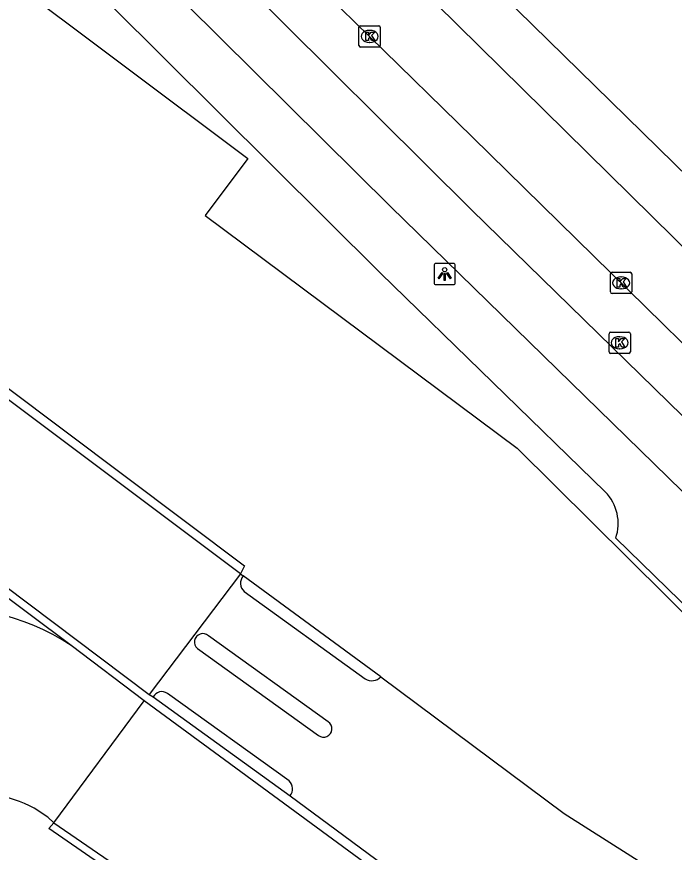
# Model space of a CAD drawing. Extents: x 159718 to 160783, y 383290 to 384030.
# Drawn here: x 160392.02 to 160422.92, y 383821.12 to 383860.36 of the extents above; entities that cross this region are included whole.
import ezdxf

# ---------------------------------------------------------------- set-up
doc = ezdxf.new("R2010")
doc.units = 0
for name, color, linetype in [('IMGEO_Fietspad_gesloten', 7, 'Continuous'), ('IMGEO_Kolk', 7, 'Continuous'), ('IMGEO_Lichtpunt', 7, 'Continuous'), ('IMGEO_Muur', 7, 'Continuous'), ('IMGEO_OVBaan_gesloten', 7, 'Continuous'), ('IMGEO_Pand_vergunning_verleend', 7, 'Continuous'), ('IMGEO_Rijbaan_lokaal_gesloten', 7, 'Continuous'), ('IMGEO_Rijbaan_lokaal_open', 7, 'Continuous'), ('IMGEO_Verkeerseiland_open', 7, 'Continuous'), ('IMGEO_Voetpad_open', 7, 'Continuous')]:
    doc.layers.add(name, color=color, linetype=linetype)

msp = doc.modelspace()

# ---------------------------------------------------------------- linework, layer by layer
at = {"layer": 'IMGEO_Fietspad_gesloten'}
for points in [[(160430.566, 383834.523), (160413.383, 383851.292), (160391.553, 383872.974), (160385.008, 383879.821), (160382.102, 383882.959), (160379.049, 383886.328), (160360.786, 383907.468), (160360.649, 383907.617)], [(160435.025, 383826.636), (160409.583, 383851.452), (160390.359, 383870.473), (160389.642, 383871.201), (160385.79, 383875.219), (160380.682, 383880.609), (160376.043, 383885.864), (160359.039, 383905.448), (160357.515, 383907.245)]]:
    msp.add_lwpolyline(points, dxfattribs=at)
at = {"layer": 'IMGEO_Kolk'}
for p, q in [((160408.102, 383859.013), (160408.102, 383859.865)), ((160408.177, 383859.939), (160409.029, 383859.939)), ((160409.103, 383859.865), (160409.103, 383859.013)), ((160408.59, 383859.719), (160408.615, 383859.719)), ((160408.613, 383859.159), (160408.588, 383859.159)), ((160409.029, 383858.939), (160408.177, 383858.939)), ((160419.921, 383847.437), (160419.921, 383848.289)), ((160419.996, 383848.363), (160420.848, 383848.363)), ((160420.409, 383848.143), (160420.434, 383848.143)), ((160420.922, 383848.289), (160420.922, 383847.437)), ((160420.848, 383847.363), (160419.996, 383847.363)), ((160420.432, 383847.583), (160420.407, 383847.583)), ((160419.854, 383844.626), (160419.854, 383845.478)), ((160419.929, 383845.552), (160420.781, 383845.552)), ((160420.855, 383845.478), (160420.855, 383844.626)), ((160420.342, 383845.332), (160420.367, 383845.332)), ((160420.781, 383844.552), (160419.929, 383844.552)), ((160420.365, 383844.772), (160420.34, 383844.772))]:
    msp.add_line(p, q, dxfattribs=at)
for points in [[(160408.102, 383859.013), (160408.102, 383859.865)], [(160408.177, 383859.939), (160409.029, 383859.939)], [(160409.103, 383859.865), (160409.103, 383859.013)], [(160408.423, 383859.639), (160408.546, 383859.639), (160408.546, 383859.488), (160408.676, 383859.639), (160408.84, 383859.639), (160408.694, 383859.488), (160408.847, 383859.239), (160408.695, 383859.239), (160408.61, 383859.403), (160408.546, 383859.336), (160408.546, 383859.239), (160408.423, 383859.239), (160408.423, 383859.639)], [(160409.029, 383858.939), (160408.177, 383858.939)], [(160419.921, 383847.437), (160419.921, 383848.289)], [(160419.996, 383848.363), (160420.848, 383848.363)], [(160420.922, 383848.289), (160420.922, 383847.437)], [(160420.242, 383848.063), (160420.365, 383848.063), (160420.365, 383847.912), (160420.495, 383848.063), (160420.659, 383848.063), (160420.513, 383847.912), (160420.666, 383847.663), (160420.514, 383847.663), (160420.429, 383847.827), (160420.365, 383847.76), (160420.365, 383847.663), (160420.242, 383847.663), (160420.242, 383848.063)], [(160420.848, 383847.363), (160419.996, 383847.363)], [(160419.854, 383844.626), (160419.854, 383845.478)], [(160419.929, 383845.552), (160420.781, 383845.552)], [(160420.855, 383845.478), (160420.855, 383844.626)], [(160420.175, 383845.252), (160420.298, 383845.252), (160420.298, 383845.101), (160420.428, 383845.252), (160420.592, 383845.252), (160420.446, 383845.101), (160420.599, 383844.852), (160420.447, 383844.852), (160420.362, 383845.016), (160420.298, 383844.949), (160420.298, 383844.852), (160420.175, 383844.852), (160420.175, 383845.252)], [(160420.781, 383844.552), (160419.929, 383844.552)]]:
    msp.add_lwpolyline(points, dxfattribs=at)
for centre, start, end in [((160408.179, 383859.863), 91.552, 178.448), ((160408.179, 383859.863), 91.552, 178.448), ((160409.027, 383859.863), 1.552, 88.448), ((160409.027, 383859.863), 1.552, 88.448), ((160408.179, 383859.015), 181.552, 268.448), ((160408.179, 383859.015), 181.552, 268.448), ((160409.027, 383859.015), 271.552, 358.448), ((160409.027, 383859.015), 271.552, 358.448), ((160419.998, 383848.287), 91.552, 178.448), ((160419.998, 383848.287), 91.552, 178.448), ((160420.846, 383848.287), 1.552, 88.448), ((160420.846, 383848.287), 1.552, 88.448), ((160419.998, 383847.439), 181.552, 268.448), ((160419.998, 383847.439), 181.552, 268.448), ((160420.846, 383847.439), 271.552, 358.448), ((160420.846, 383847.439), 271.552, 358.448), ((160419.931, 383845.476), 91.552, 178.448), ((160419.931, 383845.476), 91.552, 178.448), ((160420.779, 383845.476), 1.552, 88.448), ((160420.779, 383845.476), 1.552, 88.448), ((160419.931, 383844.628), 181.552, 268.448), ((160419.931, 383844.628), 181.552, 268.448), ((160420.779, 383844.628), 271.552, 358.448), ((160420.779, 383844.628), 271.552, 358.448)]:
    msp.add_arc(centre, 0.0765, start, end, dxfattribs=at)
for centre, major_axis, ratio, start_param, end_param in [((160408.589, 383859.439), (-0.387, 0.002), 0.722429, 4.712389, 7.853982), ((160408.614, 383859.439), (-0.39, 0.002), 0.717154, 1.570796, 4.712389), ((160420.408, 383847.863), (-0.387, 0.002), 0.722429, 4.712389, 7.853982), ((160420.433, 383847.863), (-0.39, 0.002), 0.717154, 1.570796, 4.712389), ((160420.341, 383845.052), (-0.387, 0.002), 0.722429, 4.712389, 7.853982), ((160420.366, 383845.052), (-0.39, 0.002), 0.717154, 1.570796, 4.712389)]:
    msp.add_ellipse(centre, major_axis=major_axis, ratio=ratio, start_param=start_param, end_param=end_param, dxfattribs=at)
at = {"layer": 'IMGEO_Lichtpunt'}
for p, q in [((160411.63, 383848.682), (160411.63, 383847.875)), ((160411.63, 383848.682), (160411.63, 383847.875)), ((160412.532, 383848.777), (160411.724, 383848.777)), ((160412.532, 383848.777), (160411.724, 383848.777)), ((160412.626, 383847.875), (160412.626, 383848.682)), ((160412.626, 383847.875), (160412.626, 383848.682)), ((160411.724, 383847.781), (160412.532, 383847.781)), ((160411.724, 383847.781), (160412.532, 383847.781))]:
    msp.add_line(p, q, dxfattribs=at)
for points in [[(160412.004, 383848.346), (160412.043, 383848.318), (160411.855, 383848.056), (160411.817, 383848.083), (160412.004, 383848.346)], [(160412.106, 383848.298), (160412.153, 383848.298), (160412.153, 383847.976), (160412.106, 383847.976), (160412.106, 383848.298)], [(160412.216, 383848.318), (160412.254, 383848.345), (160412.441, 383848.083), (160412.402, 383848.055), (160412.216, 383848.318)]]:
    msp.add_lwpolyline(points, dxfattribs=at)
msp.add_circle((160412.129, 383848.48), 0.0994, dxfattribs=at)
for centre, start, end in [((160411.724, 383848.682), 90, 180), ((160411.724, 383848.682), 90, 180), ((160412.532, 383848.682), 0, 90), ((160412.532, 383848.682), 0, 90), ((160411.724, 383847.875), 180, 270), ((160411.724, 383847.875), 180, 270), ((160412.532, 383847.875), 270, 0), ((160412.532, 383847.875), 270, 360)]:
    msp.add_arc(centre, 0.0946, start, end, dxfattribs=at)
at = {"layer": 'IMGEO_Muur'}
for points in [[(160394.57, 383830.828), (160374.11, 383846.134), (160372.196, 383846.681), (160377.379, 383853.599), (160402.718, 383834.579), (160402.531, 383834.206)], [(160402.531, 383834.206), (160377.456, 383852.992), (160372.88, 383846.891), (160374.407, 383846.465), (160398.235, 383828.54)], [(160398.014, 383828.232), (160394.57, 383830.828)], [(160398.235, 383828.54), (160398.435, 383828.419)], [(160393.765, 383822.513), (160406.462, 383813.782), (160417.71, 383805.35), (160421.781, 383810.784), (160398.014, 383828.232)], [(160398.435, 383828.419), (160404.87, 383823.776)], [(160404.87, 383823.776), (160422.357, 383810.868)], [(160417.805, 383804.82), (160406.251, 383813.46), (160393.534, 383822.234), (160393.765, 383822.513)]]:
    msp.add_lwpolyline(points, dxfattribs=at)
msp.add_arc((160967.447, 384421.573), 764.958, 224.185862, 228.167968, dxfattribs=at)
at = {"layer": 'IMGEO_OVBaan_gesloten'}
msp.add_lwpolyline([(160435.572, 383841.086), (160419.189, 383857.118), (160412.638, 383863.54), (160399.148, 383876.945)], dxfattribs=at)
at = {"layer": 'IMGEO_Pand_vergunning_verleend'}
msp.add_lwpolyline([(160362.934, 383837.123), (160385.245, 383866.918), (160402.874, 383853.705), (160400.876, 383851.024), (160415.528, 383840.103), (160431.302, 383824.497), (160412.798, 383799.786), (160362.934, 383837.123)], dxfattribs=at)
at = {"layer": 'IMGEO_Rijbaan_lokaal_gesloten'}
for points in [[(160362.441, 383909.267), (160366.584, 383904.561), (160369.364, 383901.346), (160374.054, 383895.844), (160384.072, 383884.347), (160396.147, 383871.691), (160399.834, 383867.996), (160408.6, 383859.44), (160413.438, 383854.704), (160432.181, 383836.328)], [(160397.514, 383874.963), (160423.906, 383848.993), (160434.032, 383839.116)], [(160402.531, 383834.206), (160398.235, 383828.54)], [(160393.765, 383822.513), (160398.014, 383828.232)]]:
    msp.add_lwpolyline(points, dxfattribs=at)
at = {"layer": 'IMGEO_Rijbaan_lokaal_open'}
for points in [[(160402.531, 383834.206), (160402.663, 383834.101)], [(160402.705, 383833.37), (160408.39, 383829.277)], [(160406.657, 383827.253), (160401.025, 383831.295)], [(160400.512, 383830.69), (160406.197, 383826.614)], [(160409.128, 383829.369), (160417.749, 383822.942), (160426.971, 383817.089)], [(160404.827, 383824.483), (160399.099, 383828.587)], [(160393.473, 383822.769), (160393.765, 383822.513)]]:
    msp.add_lwpolyline(points, dxfattribs=at)
for centre, radius, start, end in [((160403.065, 383833.757), 0.529, 139.4686, 227.1081), ((160388.803, 383822.237), 10.347, 56.1247, 141.5178), ((160400.765, 383830.995), 0.397, 49.0966, 230.3119), ((160408.706, 383829.751), 0.57, 236.3713, 317.8405), ((160398.84, 383828.213), 0.454, 55.2986, 153.0985), ((160406.439, 383826.925), 0.394, 232.0932, 56.4084), ((160404.431, 383824.104), 0.548, 323.2477, 43.7132), ((160390.372, 383818.784), 5.05, 52.1155, 143.7285)]:
    msp.add_arc(centre, radius, start, end, dxfattribs=at)
at = {"layer": 'IMGEO_Verkeerseiland_open'}
msp.add_lwpolyline([(160409.128, 383829.369), (160402.663, 383834.101)], dxfattribs=at)
at = {"layer": 'IMGEO_Voetpad_open'}
for points in [[(160362.531, 383897.643), (160363.093, 383897.059), (160374.772, 383883.423), (160378.646, 383879.09), (160388.256, 383868.998), (160393.884, 383863.449), (160409.114, 383848.324), (160419.674, 383838.046)], [(160420.166, 383835.876), (160432.239, 383824.135)]]:
    msp.add_lwpolyline(points, dxfattribs=at)
msp.add_arc((160418.176, 383836.566), 2.106, 340.8898, 44.6594, dxfattribs=at)

doc.saveas('drawing.dxf')
